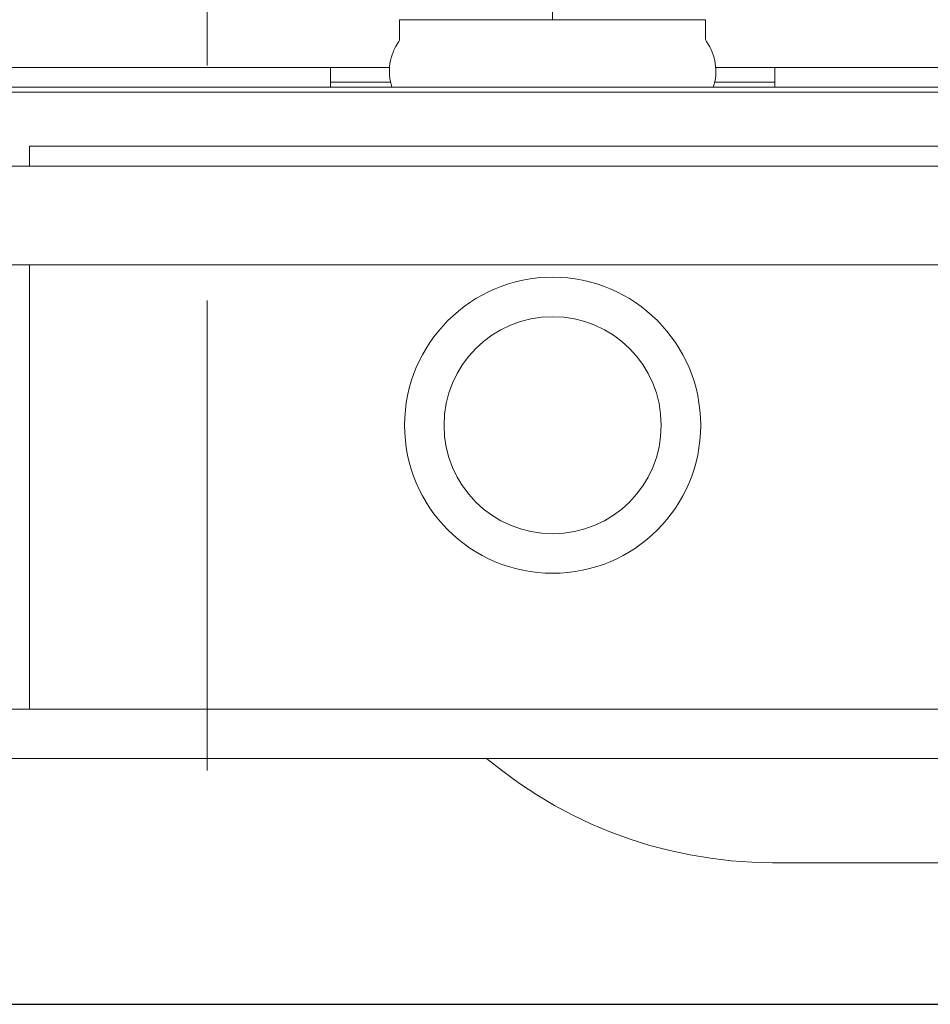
# Model space of a CAD drawing. Header units: millimetres. Extents: x 23192 to 177760, y -399809 to -79279.
# Tile 685 of 830: x 73823 to 73841, y -194640 to -194620. Entities that reach past the tile are written whole.
import ezdxf

# ---------------------------------------------------------------- set-up
doc = ezdxf.new("R2010")
doc.units = ezdxf.units.MM
doc.linetypes.add('HIDDEN2', pattern=[4.7625, 3.175, -1.5875])
doc.layers.get('0').update_dxf_attribs({"lineweight": 0})
for name, color, linetype, lineweight in [('!! 0_ Istn-sciany', 3, 'Continuous', 30), ('!! 2_wypos-sanitarne', 240, 'Continuous', 9), ('!! wymiary osi', 250, 'Continuous', 9)]:
    doc.layers.add(name, color=color, linetype=linetype, lineweight=lineweight)
doc.layers.add('!! 2_WYBURZENIA DO REMONTU', color=7, linetype='Continuous', lineweight=0, true_color=0x4d4d4d, plot=False)
doc.layers.add('!!_@ wypos sanit nd', color=7, linetype='Continuous', lineweight=0, plot=False)
doc.styles.add('TXT', font='simplex.shx')
doc.dimstyles.new('DIM50', dxfattribs={"dimscale": 5, "dimtxt": 2.5, "dimasz": 1.5, "dimexe": 0, "dimexo": 0, "dimgap": 0.5, "dimtad": 1, "dimdec": 4, "dimrnd": 0.5, "dimdsep": 46, "dimtxsty": 'TXT', "dimblk1": 'TICK1', "dimblk2": 'TICK1', "dimsah": 1, "dimcen": 0, "dimse1": 1, "dimse2": 1, "dimclrd": 1, "dimclre": 7, "dimclrt": 9, "dimadec": 0, "dimazin": 0, "dimtfac": 1, "dimtdec": 4, "dimtmove": 2, "dimatfit": 3, "dimldrblk": 'TICK1', "dimfxl": 1, "dimtolj": 1, "dimarcsym": 0})

# ---------------------------------------------------------------- blocks, each defined once
blk = doc.blocks.new('A$Cff2eaf8b')
for points in [[(-0.18941, 0.08863), (-0.04454, 0.08863), (-0.04035, 0.08853), (-0.03617, 0.08824), (-0.032, 0.08775), (-0.02786, 0.08707), (-0.02376, 0.08619), (-0.0197, 0.08513), (-0.0157, 0.08388), (-0.01176, 0.08244), (-0.00789, 0.08082), (-0.0041, 0.07902), (-0.0004, 0.07705), (0.0032, 0.0749), (0.0067, 0.0726), (0.01009, 0.07012), (0.01337, 0.0675)], [(0.16493, 0.0675), (-0.16477, 0.0675)], [(-0.11847, -0.0325), (-0.11847, 0.0575), (0.11153, 0.0575), (0.11153, -0.0325)], [(0.10602, 0.0575), (0.10602, -0.0325)], [(-0.16, -0.0355), (-0.16, -0.0325), (0.16, -0.0325), (0.16, -0.0355)], [(0.16, -0.0555), (0.157, -0.0525), (0.16, -0.0525), (-0.16, -0.0525), (-0.157, -0.0525), (-0.16, -0.0555)], [(0.10602, -0.0525), (0.10602, -0.05658), (-0.11847, -0.05658)], [(-0.03305, -0.0725), (-0.16, -0.0725), (-0.16, -0.0695)], [(-0.045, -0.0725), (-0.045, -0.0685)], [(-0.045, -0.0695), (-0.03283, -0.0695)], [(0.03283, -0.0695), (0.045, -0.0695)], [(0.16, -0.0695), (0.16, -0.0725), (0.03305, -0.0725)], [(0.045, -0.0685), (0.045, -0.0725)]]:
    blk.add_lwpolyline(points)
blk.add_lwpolyline([(-0.11847, -0.0685), (0.11153, -0.0685), (0.11153, -0.0675), (-0.11847, -0.0675)], close=True)
blk.add_lwpolyline([(-0.04, -0.0685), (-0.03255, -0.0685, 0.236962), (-0.03118, -0.07775, -0.154353), (-0.031, -0.07832), (-0.031, -0.08218), (0.031, -0.08218), (0.031, -0.07832, -0.154353), (0.03118, -0.07775, 0.236962), (0.03255, -0.0685), (0.04, -0.0685)], format="xyb")
for radius in [0.03, 0.022]:
    blk.add_circle((0, 0), radius)
blk = doc.blocks.new('A$C6ce7c513')
at = {"lineweight": 0}
blk.add_lwpolyline([(0, 0), (0, -0.00246)], dxfattribs=at)
blk = doc.blocks.new('TICK1')
at = {"color": 0}
for p, q in [((0, -1.4), (0, 1.4)), ((0, 0), (-1, 0))]:
    blk.add_line(p, q, dxfattribs=at)
at = {"color": 2}
blk.add_line((-1, -1), (1, 1), dxfattribs=at)
blk = doc.blocks.new('*D1930')
at = {"layer": '!! wymiary osi', "color": 1, "lineweight": -2, "transparency": 16777216}
blk.add_line((73777.923, -194606.38), (74084.923, -194606.38), dxfattribs=at)
at = {"layer": 'DEFPOINTS', "color": 0, "transparency": 16777216}
for p in [(74092.423, -194606.38), (73770.423, -194639.588), (74092.423, -194639.588)]:
    blk.add_point(p, dxfattribs=at)
at = {"layer": '!! wymiary osi', "color": 1, "lineweight": -2, "transparency": 16777216, "xscale": 7.5, "yscale": 7.5, "zscale": 7.5, "rotation": 180}
blk.add_blockref('TICK1', (73770.423, -194606.38), dxfattribs=at)
at = {"layer": '!! wymiary osi', "color": 1, "lineweight": -2, "transparency": 16777216, "xscale": 7.5, "yscale": 7.5, "zscale": 7.5}
blk.add_blockref('TICK1', (74092.423, -194606.38), dxfattribs=at)
at = {"layer": '!! wymiary osi', "color": 9, "transparency": 16777216, "insert": (73931.423, -194597.63), "char_height": 12.5, "attachment_point": 5, "style": 'TXT'}
blk.add_mtext('\\A1;322', dxfattribs=at)

msp = doc.modelspace()

# ---------------------------------------------------------------- linework, layer by layer
at = {"layer": '!! 0_ Istn-sciany'}
msp.add_lwpolyline([(73814.42327, -194639.5883), (74092.42327, -194639.5883)], dxfattribs=at)
at = {"layer": '!! 2_WYBURZENIA DO REMONTU', "linetype": 'HIDDEN2', "ltscale": 3}
msp.add_lwpolyline([(73826.42327, -194439.5883), (73826.42327, -194639.5883)], dxfattribs=at)

# ---------------------------------------------------------------- block references
at = {"layer": '!! 2_wypos-sanitarne', "xscale": 100, "yscale": 100, "zscale": 100, "rotation": 180}
msp.add_blockref('A$C6ce7c513', (73833.4231, -194619.6373), dxfattribs=at)
at = {"layer": '!!_@ wypos sanit nd', "xscale": 100, "yscale": 100, "zscale": 100, "rotation": 180}
msp.add_blockref('A$Cff2eaf8b', (73833.4231, -194627.8553), dxfattribs=at)

# ---------------------------------------------------------------- dimensions: what is measured, and where the dimension line sits
at = {"layer": '!! wymiary osi'}
dim = msp.add_linear_dim(base=(74092.42327, -194606.38034), p1=(73770.42327, -194639.5883), p2=(74092.42327, -194639.5883), dimstyle='DIM50', dxfattribs=at)
dim.commit()
dim.dimension.update_dxf_attribs({"geometry": '*D1930', "text_midpoint": (73931.42327, -194597.63034)})

doc.saveas('drawing.dxf')
